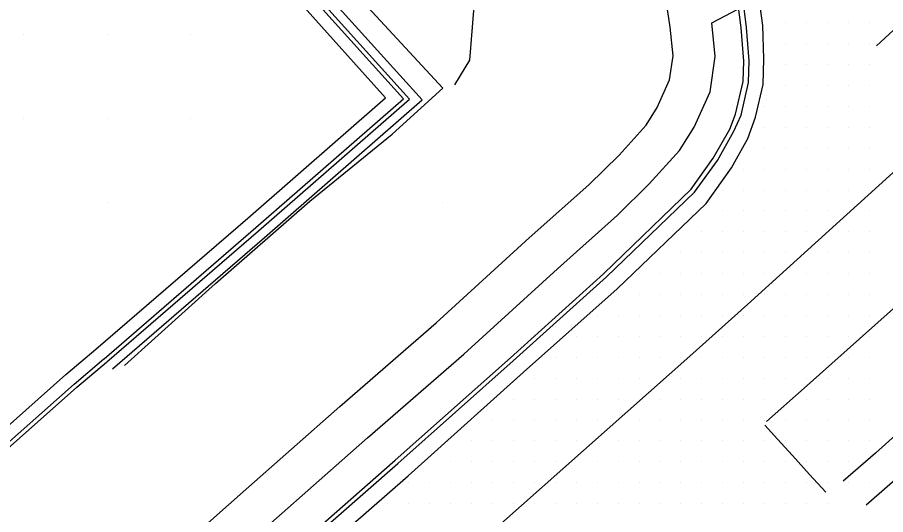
# Model space of a CAD drawing. Extents: x 1762120 to 1766775, y 709485 to 712965.
# Drawn here: x 1765754.5 to 1765858.2, y 709667.4 to 709726.9 of the extents above; entities that cross this region are included whole.
import ezdxf

# ---------------------------------------------------------------- set-up
doc = ezdxf.new("R2010")
doc.units = 0
for name, color, linetype in [('Exist DTM Drainline', 7, 'Continuous'), ('Exist DTM QL2 LIDAR Elevation Point', 7, 'Continuous'), ('Exist DTM Scan Elevation Point', 7, 'Continuous'), ('Exist Roads Curbs', 7, 'Continuous'), ('Exist Roads EOP', 7, 'Continuous'), ('Exist Roads EOT', 7, 'Continuous'), ('PH Exist DTM Breakline', 7, 'Continuous')]:
    doc.layers.add(name, color=color, linetype=linetype)

msp = doc.modelspace()

# ---------------------------------------------------------------- linework, layer by layer
at = {"layer": 'Exist DTM Drainline'}
msp.add_lwpolyline([(1765742.34, 709623.58), (1765743.43, 709624.51), (1765754.73, 709634.15), (1765766.04, 709643.99), (1765777.38, 709653.8), (1765788.65, 709663.68), (1765799.94, 709673.56), (1765813.71, 709685.84), (1765824.84, 709695.89), (1765835.35, 709705.98), (1765838.13, 709709.78), (1765840.08, 709713.27), (1765840.92, 709715.21), (1765841.81, 709719.12), (1765841.88, 709721.7), (1765841.59, 709725.68), (1765841.18, 709728.91), (1765840.25, 709732.79), (1765839.03, 709736.16), (1765838.22, 709737.95)], dxfattribs=at)
at = {"layer": 'Exist DTM QL2 LIDAR Elevation Point'}
for p, q in [((1765755.21, 709724.8), (1765755.21, 709724.8)), ((1765765.21, 709724.8), (1765765.21, 709724.8)), ((1765775.21, 709724.8), (1765775.21, 709724.8)), ((1765755.21, 709714.79), (1765755.21, 709714.79)), ((1765765.21, 709714.79), (1765765.21, 709714.79)), ((1765775.21, 709714.79), (1765775.21, 709714.79)), ((1765765.21, 709704.79), (1765765.21, 709704.79)), ((1765805.22, 709704.79), (1765805.22, 709704.79))]:
    msp.add_line(p, q, dxfattribs=at)
at = {"layer": 'Exist DTM Scan Elevation Point'}
for p, q in [((1765846.25, 709726.25), (1765846.25, 709726.25)), ((1765848.75, 709726.25), (1765848.75, 709726.25)), ((1765851.25, 709726.25), (1765851.25, 709726.25)), ((1765853.75, 709726.25), (1765853.75, 709726.25)), ((1765856.25, 709726.25), (1765856.25, 709726.25)), ((1765846.25, 709723.75), (1765846.25, 709723.75)), ((1765848.75, 709723.75), (1765848.75, 709723.75)), ((1765851.25, 709723.75), (1765851.25, 709723.75)), ((1765853.75, 709723.75), (1765853.75, 709723.75)), ((1765856.25, 709723.75), (1765856.25, 709723.75)), ((1765846.25, 709721.25), (1765846.25, 709721.25)), ((1765848.75, 709721.25), (1765848.75, 709721.25)), ((1765851.25, 709721.25), (1765851.25, 709721.25)), ((1765853.75, 709721.25), (1765853.75, 709721.25)), ((1765856.25, 709721.25), (1765856.25, 709721.25)), ((1765846.25, 709718.75), (1765846.25, 709718.75)), ((1765848.75, 709718.75), (1765848.75, 709718.75)), ((1765851.25, 709718.75), (1765851.25, 709718.75)), ((1765853.75, 709718.75), (1765853.75, 709718.75)), ((1765856.25, 709718.75), (1765856.25, 709718.75)), ((1765843.75, 709716.25), (1765843.75, 709716.25)), ((1765846.25, 709716.25), (1765846.25, 709716.25)), ((1765848.75, 709716.25), (1765848.75, 709716.25)), ((1765851.25, 709716.25), (1765851.25, 709716.25)), ((1765853.75, 709716.25), (1765853.75, 709716.25)), ((1765856.25, 709716.25), (1765856.25, 709716.25)), ((1765843.75, 709713.75), (1765843.75, 709713.75)), ((1765846.25, 709713.75), (1765846.25, 709713.75)), ((1765848.75, 709713.75), (1765848.75, 709713.75)), ((1765851.25, 709713.75), (1765851.25, 709713.75)), ((1765853.75, 709713.75), (1765853.75, 709713.75)), ((1765856.25, 709713.75), (1765856.25, 709713.75)), ((1765843.75, 709711.25), (1765843.75, 709711.25)), ((1765846.25, 709711.25), (1765846.25, 709711.25)), ((1765848.75, 709711.25), (1765848.75, 709711.25)), ((1765851.25, 709711.25), (1765851.25, 709711.25)), ((1765853.75, 709711.25), (1765853.75, 709711.25)), ((1765856.25, 709711.25), (1765856.25, 709711.25)), ((1765841.25, 709708.75), (1765841.25, 709708.75)), ((1765843.75, 709708.75), (1765843.75, 709708.75)), ((1765846.25, 709708.75), (1765846.25, 709708.75)), ((1765848.75, 709708.75), (1765848.75, 709708.75)), ((1765851.25, 709708.75), (1765851.25, 709708.75)), ((1765853.75, 709708.75), (1765853.75, 709708.75)), ((1765856.25, 709708.75), (1765856.25, 709708.75)), ((1765838.75, 709706.25), (1765838.75, 709706.25)), ((1765841.25, 709706.25), (1765841.25, 709706.25)), ((1765843.75, 709706.25), (1765843.75, 709706.25)), ((1765846.25, 709706.25), (1765846.25, 709706.25)), ((1765848.75, 709706.25), (1765848.75, 709706.25)), ((1765851.25, 709706.25), (1765851.25, 709706.25)), ((1765853.75, 709706.25), (1765853.75, 709706.25)), ((1765838.75, 709703.75), (1765838.75, 709703.75)), ((1765841.25, 709703.75), (1765841.25, 709703.75)), ((1765843.75, 709703.75), (1765843.75, 709703.75)), ((1765846.25, 709703.75), (1765846.25, 709703.75)), ((1765848.75, 709703.75), (1765848.75, 709703.75)), ((1765851.25, 709703.75), (1765851.25, 709703.75)), ((1765856.25, 709703.75), (1765856.25, 709703.75)), ((1765836.25, 709701.25), (1765836.25, 709701.25)), ((1765838.75, 709701.25), (1765838.75, 709701.25)), ((1765841.25, 709701.25), (1765841.25, 709701.25)), ((1765843.75, 709701.25), (1765843.75, 709701.25)), ((1765846.25, 709701.25), (1765846.25, 709701.25)), ((1765848.75, 709701.25), (1765848.75, 709701.25)), ((1765853.75, 709701.25), (1765853.75, 709701.25)), ((1765856.25, 709701.25), (1765856.25, 709701.25)), ((1765833.75, 709698.75), (1765833.75, 709698.75)), ((1765836.25, 709698.75), (1765836.25, 709698.75)), ((1765838.75, 709698.75), (1765838.75, 709698.75)), ((1765841.25, 709698.75), (1765841.25, 709698.75)), ((1765843.75, 709698.75), (1765843.75, 709698.75)), ((1765846.25, 709698.75), (1765846.25, 709698.75)), ((1765851.25, 709698.75), (1765851.25, 709698.75)), ((1765853.75, 709698.75), (1765853.75, 709698.75)), ((1765856.25, 709698.75), (1765856.25, 709698.75)), ((1765828.75, 709696.25), (1765828.75, 709696.25)), ((1765831.25, 709696.25), (1765831.25, 709696.25)), ((1765833.75, 709696.25), (1765833.75, 709696.25)), ((1765836.25, 709696.25), (1765836.25, 709696.25)), ((1765838.75, 709696.25), (1765838.75, 709696.25)), ((1765841.25, 709696.25), (1765841.25, 709696.25)), ((1765843.75, 709696.25), (1765843.75, 709696.25)), ((1765848.75, 709696.25), (1765848.75, 709696.25)), ((1765851.25, 709696.25), (1765851.25, 709696.25)), ((1765853.75, 709696.25), (1765853.75, 709696.25)), ((1765856.25, 709696.25), (1765856.25, 709696.25)), ((1765826.25, 709693.75), (1765826.25, 709693.75)), ((1765828.75, 709693.75), (1765828.75, 709693.75)), ((1765831.25, 709693.75), (1765831.25, 709693.75)), ((1765833.75, 709693.75), (1765833.75, 709693.75)), ((1765836.25, 709693.75), (1765836.25, 709693.75)), ((1765838.75, 709693.75), (1765838.75, 709693.75)), ((1765841.25, 709693.75), (1765841.25, 709693.75)), ((1765843.75, 709693.75), (1765843.75, 709693.75)), ((1765846.25, 709693.75), (1765846.25, 709693.75)), ((1765848.75, 709693.75), (1765848.75, 709693.75)), ((1765851.25, 709693.75), (1765851.25, 709693.75)), ((1765853.75, 709693.75), (1765853.75, 709693.75)), ((1765856.25, 709693.75), (1765856.25, 709693.75)), ((1765823.75, 709691.25), (1765823.75, 709691.25)), ((1765826.25, 709691.25), (1765826.25, 709691.25)), ((1765828.75, 709691.25), (1765828.75, 709691.25)), ((1765831.25, 709691.25), (1765831.25, 709691.25)), ((1765833.75, 709691.25), (1765833.75, 709691.25)), ((1765836.25, 709691.25), (1765836.25, 709691.25)), ((1765838.75, 709691.25), (1765838.75, 709691.25)), ((1765841.25, 709691.25), (1765841.25, 709691.25)), ((1765843.75, 709691.25), (1765843.75, 709691.25)), ((1765846.25, 709691.25), (1765846.25, 709691.25)), ((1765848.75, 709691.25), (1765848.75, 709691.25)), ((1765851.25, 709691.25), (1765851.25, 709691.25)), ((1765853.75, 709691.25), (1765853.75, 709691.25)), ((1765856.25, 709691.25), (1765856.25, 709691.25)), ((1765821.25, 709688.75), (1765821.25, 709688.75)), ((1765823.75, 709688.75), (1765823.75, 709688.75)), ((1765826.25, 709688.75), (1765826.25, 709688.75)), ((1765828.75, 709688.75), (1765828.75, 709688.75)), ((1765831.25, 709688.75), (1765831.25, 709688.75)), ((1765833.75, 709688.75), (1765833.75, 709688.75)), ((1765836.25, 709688.75), (1765836.25, 709688.75)), ((1765838.75, 709688.75), (1765838.75, 709688.75)), ((1765841.25, 709688.75), (1765841.25, 709688.75)), ((1765843.75, 709688.75), (1765843.75, 709688.75)), ((1765846.25, 709688.75), (1765846.25, 709688.75)), ((1765848.75, 709688.75), (1765848.75, 709688.75)), ((1765851.25, 709688.75), (1765851.25, 709688.75)), ((1765853.75, 709688.75), (1765853.75, 709688.75)), ((1765856.25, 709688.75), (1765856.25, 709688.75)), ((1765818.75, 709686.25), (1765818.75, 709686.25)), ((1765821.25, 709686.25), (1765821.25, 709686.25)), ((1765823.75, 709686.25), (1765823.75, 709686.25)), ((1765826.25, 709686.25), (1765826.25, 709686.25)), ((1765828.75, 709686.25), (1765828.75, 709686.25)), ((1765831.25, 709686.25), (1765831.25, 709686.25)), ((1765833.75, 709686.25), (1765833.75, 709686.25)), ((1765836.25, 709686.25), (1765836.25, 709686.25)), ((1765838.75, 709686.25), (1765838.75, 709686.25)), ((1765841.25, 709686.25), (1765841.25, 709686.25)), ((1765843.75, 709686.25), (1765843.75, 709686.25)), ((1765846.25, 709686.25), (1765846.25, 709686.25)), ((1765848.75, 709686.25), (1765848.75, 709686.25)), ((1765851.25, 709686.25), (1765851.25, 709686.25)), ((1765853.75, 709686.25), (1765853.75, 709686.25)), ((1765856.25, 709686.25), (1765856.25, 709686.25)), ((1765816.25, 709683.75), (1765816.25, 709683.75)), ((1765818.75, 709683.75), (1765818.75, 709683.75)), ((1765821.25, 709683.75), (1765821.25, 709683.75)), ((1765823.75, 709683.75), (1765823.75, 709683.75)), ((1765826.25, 709683.75), (1765826.25, 709683.75)), ((1765828.75, 709683.75), (1765828.75, 709683.75)), ((1765833.75, 709683.75), (1765833.75, 709683.75)), ((1765836.25, 709683.75), (1765836.25, 709683.75)), ((1765838.75, 709683.75), (1765838.75, 709683.75)), ((1765841.25, 709683.75), (1765841.25, 709683.75)), ((1765843.75, 709683.75), (1765843.75, 709683.75)), ((1765846.25, 709683.75), (1765846.25, 709683.75)), ((1765848.75, 709683.75), (1765848.75, 709683.75)), ((1765851.25, 709683.75), (1765851.25, 709683.75)), ((1765853.75, 709683.75), (1765853.75, 709683.75)), ((1765856.25, 709683.75), (1765856.25, 709683.75)), ((1765813.75, 709681.25), (1765813.75, 709681.25)), ((1765816.25, 709681.25), (1765816.25, 709681.25)), ((1765818.75, 709681.25), (1765818.75, 709681.25)), ((1765821.25, 709681.25), (1765821.25, 709681.25)), ((1765823.75, 709681.25), (1765823.75, 709681.25)), ((1765826.25, 709681.25), (1765826.25, 709681.25)), ((1765831.25, 709681.25), (1765831.25, 709681.25)), ((1765833.75, 709681.25), (1765833.75, 709681.25)), ((1765836.25, 709681.25), (1765836.25, 709681.25)), ((1765838.75, 709681.25), (1765838.75, 709681.25)), ((1765841.25, 709681.25), (1765841.25, 709681.25)), ((1765843.75, 709681.25), (1765843.75, 709681.25)), ((1765848.75, 709681.25), (1765848.75, 709681.25)), ((1765851.25, 709681.25), (1765851.25, 709681.25)), ((1765853.75, 709681.25), (1765853.75, 709681.25)), ((1765856.25, 709681.25), (1765856.25, 709681.25)), ((1765811.25, 709678.75), (1765811.25, 709678.75)), ((1765813.75, 709678.75), (1765813.75, 709678.75)), ((1765816.25, 709678.75), (1765816.25, 709678.75)), ((1765818.75, 709678.75), (1765818.75, 709678.75)), ((1765821.25, 709678.75), (1765821.25, 709678.75)), ((1765823.75, 709678.75), (1765823.75, 709678.75)), ((1765828.75, 709678.75), (1765828.75, 709678.75)), ((1765831.25, 709678.75), (1765831.25, 709678.75)), ((1765833.75, 709678.75), (1765833.75, 709678.75)), ((1765836.25, 709678.75), (1765836.25, 709678.75)), ((1765838.75, 709678.75), (1765838.75, 709678.75)), ((1765841.25, 709678.75), (1765841.25, 709678.75)), ((1765843.75, 709678.75), (1765843.75, 709678.75)), ((1765846.25, 709678.75), (1765846.25, 709678.75)), ((1765848.75, 709678.75), (1765848.75, 709678.75)), ((1765851.25, 709678.75), (1765851.25, 709678.75)), ((1765853.75, 709678.75), (1765853.75, 709678.75)), ((1765856.25, 709678.75), (1765856.25, 709678.75)), ((1765808.75, 709676.25), (1765808.75, 709676.25)), ((1765811.25, 709676.25), (1765811.25, 709676.25)), ((1765813.75, 709676.25), (1765813.75, 709676.25)), ((1765816.25, 709676.25), (1765816.25, 709676.25)), ((1765818.75, 709676.25), (1765818.75, 709676.25)), ((1765821.25, 709676.25), (1765821.25, 709676.25)), ((1765826.25, 709676.25), (1765826.25, 709676.25)), ((1765828.75, 709676.25), (1765828.75, 709676.25)), ((1765831.25, 709676.25), (1765831.25, 709676.25)), ((1765833.75, 709676.25), (1765833.75, 709676.25)), ((1765836.25, 709676.25), (1765836.25, 709676.25)), ((1765838.75, 709676.25), (1765838.75, 709676.25)), ((1765841.25, 709676.25), (1765841.25, 709676.25)), ((1765843.75, 709676.25), (1765843.75, 709676.25)), ((1765846.25, 709676.25), (1765846.25, 709676.25)), ((1765848.75, 709676.25), (1765848.75, 709676.25)), ((1765851.25, 709676.25), (1765851.25, 709676.25)), ((1765853.75, 709676.25), (1765853.75, 709676.25)), ((1765856.25, 709676.25), (1765856.25, 709676.25)), ((1765806.25, 709673.75), (1765806.25, 709673.75)), ((1765808.75, 709673.75), (1765808.75, 709673.75)), ((1765811.25, 709673.75), (1765811.25, 709673.75)), ((1765813.75, 709673.75), (1765813.75, 709673.75)), ((1765816.25, 709673.75), (1765816.25, 709673.75)), ((1765818.75, 709673.75), (1765818.75, 709673.75)), ((1765823.75, 709673.75), (1765823.75, 709673.75)), ((1765826.25, 709673.75), (1765826.25, 709673.75)), ((1765828.75, 709673.75), (1765828.75, 709673.75)), ((1765831.25, 709673.75), (1765831.25, 709673.75)), ((1765833.75, 709673.75), (1765833.75, 709673.75)), ((1765836.25, 709673.75), (1765836.25, 709673.75)), ((1765838.75, 709673.75), (1765838.75, 709673.75)), ((1765841.25, 709673.75), (1765841.25, 709673.75)), ((1765843.75, 709673.75), (1765843.75, 709673.75)), ((1765846.25, 709673.75), (1765846.25, 709673.75)), ((1765848.75, 709673.75), (1765848.75, 709673.75)), ((1765851.25, 709673.75), (1765851.25, 709673.75)), ((1765853.75, 709673.75), (1765853.75, 709673.75)), ((1765801.25, 709671.25), (1765801.25, 709671.25)), ((1765803.75, 709671.25), (1765803.75, 709671.25)), ((1765806.25, 709671.25), (1765806.25, 709671.25)), ((1765808.75, 709671.25), (1765808.75, 709671.25)), ((1765811.25, 709671.25), (1765811.25, 709671.25)), ((1765813.75, 709671.25), (1765813.75, 709671.25)), ((1765816.25, 709671.25), (1765816.25, 709671.25)), ((1765818.75, 709671.25), (1765818.75, 709671.25)), ((1765821.25, 709671.25), (1765821.25, 709671.25)), ((1765823.75, 709671.25), (1765823.75, 709671.25)), ((1765826.25, 709671.25), (1765826.25, 709671.25)), ((1765828.75, 709671.25), (1765828.75, 709671.25)), ((1765831.25, 709671.25), (1765831.25, 709671.25)), ((1765833.75, 709671.25), (1765833.75, 709671.25)), ((1765836.25, 709671.25), (1765836.25, 709671.25)), ((1765838.75, 709671.25), (1765838.75, 709671.25)), ((1765841.25, 709671.25), (1765841.25, 709671.25)), ((1765843.75, 709671.25), (1765843.75, 709671.25)), ((1765846.25, 709671.25), (1765846.25, 709671.25)), ((1765848.75, 709671.25), (1765848.75, 709671.25)), ((1765851.25, 709671.25), (1765851.25, 709671.25)), ((1765853.75, 709671.25), (1765853.75, 709671.25)), ((1765856.25, 709671.25), (1765856.25, 709671.25)), ((1765798.75, 709668.75), (1765798.75, 709668.75)), ((1765801.25, 709668.75), (1765801.25, 709668.75)), ((1765803.75, 709668.75), (1765803.75, 709668.75)), ((1765806.25, 709668.75), (1765806.25, 709668.75)), ((1765808.75, 709668.75), (1765808.75, 709668.75)), ((1765811.25, 709668.75), (1765811.25, 709668.75)), ((1765813.75, 709668.75), (1765813.75, 709668.75)), ((1765816.25, 709668.75), (1765816.25, 709668.75)), ((1765818.75, 709668.75), (1765818.75, 709668.75)), ((1765821.25, 709668.75), (1765821.25, 709668.75)), ((1765823.75, 709668.75), (1765823.75, 709668.75)), ((1765826.25, 709668.75), (1765826.25, 709668.75)), ((1765828.75, 709668.75), (1765828.75, 709668.75)), ((1765831.25, 709668.75), (1765831.25, 709668.75)), ((1765833.75, 709668.75), (1765833.75, 709668.75)), ((1765836.25, 709668.75), (1765836.25, 709668.75)), ((1765838.75, 709668.75), (1765838.75, 709668.75)), ((1765841.25, 709668.75), (1765841.25, 709668.75)), ((1765843.75, 709668.75), (1765843.75, 709668.75)), ((1765846.25, 709668.75), (1765846.25, 709668.75)), ((1765848.75, 709668.75), (1765848.75, 709668.75)), ((1765851.25, 709668.75), (1765851.25, 709668.75))]:
    msp.add_line(p, q, dxfattribs=at)
at = {"layer": 'Exist Roads Curbs'}
msp.add_lwpolyline([(1765741.95, 709624.04), (1765743.05, 709624.96), (1765754.35, 709634.57), (1765765.73, 709644.34), (1765777.06, 709654.16), (1765788.33, 709664.05), (1765799.59, 709673.95), (1765813.37, 709686.21), (1765824.51, 709696.24), (1765834.95, 709706.35), (1765837.61, 709710.05), (1765839.59, 709713.53), (1765840.27, 709715.31), (1765841.16, 709719.22), (1765841.24, 709721.65), (1765840.94, 709725.62), (1765840.54, 709728.76), (1765839.63, 709732.63), (1765838.38, 709735.93), (1765837.69, 709737.44)], dxfattribs=at)
at = {"layer": 'Exist Roads EOP'}
msp.add_lwpolyline([(1765743.62, 709622.07), (1765744.67, 709622.96), (1765755.98, 709632.66), (1765767.28, 709642.53), (1765778.61, 709652.35), (1765789.89, 709662.23), (1765801.17, 709672.1), (1765814.94, 709684.47), (1765826.13, 709694.45), (1765836.76, 709704.62), (1765839.79, 709708.9), (1765841.74, 709712.39), (1765842.66, 709714.95), (1765843.55, 709718.86), (1765843.63, 709721.92), (1765843.51, 709725.92), (1765843.04, 709729.43), (1765842.12, 709733.32), (1765840.84, 709736.85), (1765839.71, 709739.34)], dxfattribs=at)
at = {"layer": 'Exist Roads EOT'}
for points in [[(1765843.96, 709678.59), (1765848.45, 709682.56), (1765860.2, 709693.05), (1765869.76, 709701.67), (1765880.69, 709711.67), (1765892.93, 709723.22), (1765899.7, 709729.61), (1765911.98, 709741.19), (1765922.8, 709751.55), (1765933.07, 709761.35), (1765947.89, 709775.41)], [(1765857.1, 709723.49), (1765864.73, 709730.55), (1765875.27, 709740.65), (1765886.43, 709751.18)], [(1765751.16, 709613.2), (1765752.02, 709613.92), (1765775.13, 709633.78), (1765782.43, 709640.16), (1765805.51, 709660.46), (1765812.24, 709666.36), (1765834.79, 709686.4), (1765841.69, 709692.58), (1765864.6, 709713.33)], [(1765866.09, 709682.99), (1765856.99, 709674.8), (1765853.14, 709671.46)], [(1765851.04, 709670.15), (1765849.1, 709672.26), (1765847.08, 709674.5), (1765845.27, 709676.48), (1765843.77, 709678.15)], [(1765855.87, 709668.63), (1765865.57, 709677.11)]]:
    msp.add_lwpolyline(points, dxfattribs=at)
at = {"layer": 'PH Exist DTM Breakline'}
msp.add_line((1765837.42, 709726.25), (1765840.63, 709727.91), dxfattribs=at)
for points in [[(1765767.28, 709685.29), (1765778.13, 709695.07), (1765789.43, 709704.9), (1765799.26, 709712.93), (1765805.3, 709718.44), (1765789.88, 709735.11), (1765776.58, 709750.84), (1765756.61, 709772.85)], [(1765765.16, 709685.7), (1765783.3, 709701.38), (1765801.31, 709717.1), (1765789.87, 709729.84), (1765778.88, 709742.35), (1765766.11, 709757.14), (1765755.01, 709769.68)], [(1765765.85, 709684.89), (1765783.99, 709700.57), (1765802.82, 709717.01), (1765790.66, 709730.55), (1765779.68, 709743.04), (1765766.91, 709757.84), (1765755.8, 709770.38)], [(1765764.83, 709686.07), (1765782.97, 709701.75), (1765800.6, 709717.14), (1765789.5, 709729.51), (1765778.5, 709742.02), (1765765.73, 709756.81), (1765754.63, 709769.35)], [(1765763.85, 709687.21), (1765781.99, 709702.89), (1765798.47, 709717.27), (1765788.38, 709728.51), (1765777.37, 709741.03), (1765764.6, 709755.83), (1765753.51, 709768.35)], [(1765796.03, 709744.99), (1765802.17, 709735.26), (1765808.19, 709729.08), (1765809.01, 709728.2), (1765808.5, 709721.78), (1765806.69, 709718.83)], [(1765832.45, 709725.72), (1765832.16, 709727.57), (1765831.41, 709730.37), (1765830.49, 709732.34), (1765829.48, 709734.36), (1765827.49, 709737.09), (1765834.26, 709742.38)], [(1765717.56, 709608.96), (1765730.75, 709619.98), (1765746.48, 709633.27), (1765758.06, 709643.09), (1765769.65, 709653), (1765784.75, 709666.44), (1765796.31, 709676.61), (1765807.82, 709686.63), (1765818.98, 709696.81), (1765826.17, 709703.23), (1765829.96, 709706.98), (1765833.58, 709710.99), (1765835.31, 709713.76), (1765837.23, 709717.99), (1765837.85, 709722.19), (1765837.42, 709726.25)], [(1765714.35, 709612.8), (1765727.53, 709623.81), (1765743.25, 709637.09), (1765754.82, 709646.9), (1765766.37, 709656.77), (1765781.44, 709670.18), (1765793.01, 709680.37), (1765804.49, 709690.37), (1765815.63, 709700.52), (1765822.74, 709706.87), (1765826.35, 709710.43), (1765829.58, 709714.02), (1765830.9, 709716.13), (1765832.39, 709719.42), (1765832.81, 709722.29), (1765832.45, 709725.72)], [(1765693.9, 709628.1), (1765700.09, 709631.41), (1765703.4, 709633.89), (1765708.08, 709638.11), (1765716.33, 709645.47), (1765729.94, 709657.36), (1765744.4, 709670.1), (1765760.27, 709684.19), (1765763.85, 709687.21)], [(1765694.61, 709626.78), (1765700.89, 709630.14), (1765704.35, 709632.73), (1765709.08, 709636.99), (1765717.33, 709644.34), (1765730.93, 709656.23), (1765745.39, 709668.98), (1765761.25, 709683.06), (1765764.82, 709686.06)], [(1765694.85, 709626.34), (1765701.16, 709629.72), (1765704.67, 709632.35), (1765709.41, 709636.62), (1765717.66, 709643.97), (1765731.26, 709655.86), (1765745.72, 709668.61), (1765761.58, 709682.68), (1765765.14, 709685.68)]]:
    msp.add_lwpolyline(points, dxfattribs=at)

doc.saveas('drawing.dxf')
